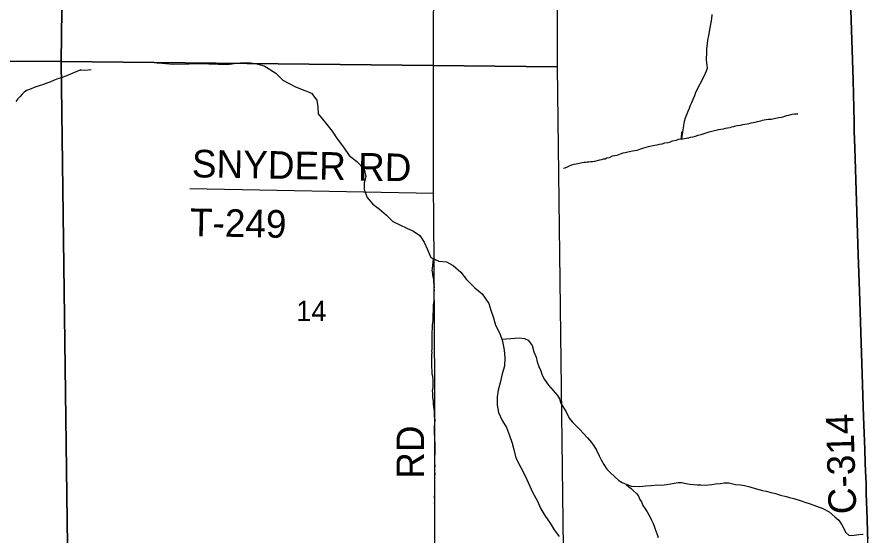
# Model space of a CAD drawing. Extents: x 1588073 to 2013523, y 1090242 to 1357120.
# Drawn here: x 1864355 to 1873596, y 1234064 to 1239704 of the extents above; entities that cross this region are included whole.
import ezdxf

# ---------------------------------------------------------------- set-up
doc = ezdxf.new("R2010")
doc.units = 0
for name, color, linetype in [('GM_X_Adjacent_County', 7, 'Continuous'), ('GM_X_County', 7, 'Continuous'), ('GM_X_County_Road', 7, 'Continuous'), ('GM_X_County_Road_Text', 7, 'Continuous'), ('GM_X_Minor_River', 7, 'Continuous'), ('GM_X_Section', 7, 'Continuous'), ('GM_X_Section_Text', 7, 'Continuous'), ('GM_X_Township', 7, 'Continuous'), ('GM_X_Township_Road', 7, 'Continuous'), ('GM_X_Township_Road_Text', 7, 'Continuous')]:
    doc.layers.add(name, color=color, linetype=linetype)

msp = doc.modelspace()

# ---------------------------------------------------------------- linework, layer by layer
at = {"layer": 'GM_X_Adjacent_County'}
msp.add_lwpolyline([(1873404.1, 1240003.2), (1873434.1, 1239019.2), (1873444.6, 1238559.9), (1873446.9, 1238494.2), (1873447.3, 1238461.7), (1873453.8, 1238281.7), (1873457.9, 1238167), (1873490, 1237118.1), (1873503.3, 1236724.6), (1873528.3, 1235937.4), (1873547.7, 1235363.5), (1873560.7, 1235002.7), (1873565.1, 1234855.1), (1873573.4, 1234691.4), (1873575.4, 1234642.2), (1873577.9, 1234527.4), (1873587, 1234249.6), (1873588.6, 1234183.9), (1873590.9, 1234169), (1873590.2, 1234119.9), (1873590.6, 1234081.3), (1873592.6, 1234034.7)], dxfattribs=at)
at = {"layer": 'GM_X_County'}
msp.add_lwpolyline([(1873404.1, 1240003.2), (1873434.1, 1239019.2), (1873444.6, 1238559.9), (1873446.9, 1238494.2), (1873447.3, 1238461.7), (1873453.8, 1238281.7), (1873457.9, 1238167), (1873490, 1237118.1), (1873503.3, 1236724.6), (1873528.3, 1235937.4), (1873547.7, 1235363.5), (1873560.7, 1235002.7), (1873565.1, 1234855.1), (1873573.4, 1234691.4), (1873575.4, 1234642.2), (1873577.9, 1234527.4), (1873587, 1234249.6), (1873588.6, 1234183.9), (1873590.9, 1234169), (1873590.2, 1234119.9), (1873590.6, 1234081.3), (1873592.6, 1234034.7)], dxfattribs=at)
at = {"layer": 'GM_X_County_Road'}
msp.add_lwpolyline([(1873596, 1233942.3), (1873595.1, 1234001.9), (1873592.6, 1234034.7), (1873590.6, 1234081.3), (1873590.2, 1234119.9), (1873590.9, 1234169), (1873588.5, 1234183.9), (1873587, 1234249.6), (1873577.8, 1234527.5), (1873575.4, 1234642.2), (1873573.4, 1234691.4), (1873565.1, 1234855.1), (1873560.7, 1235002.6), (1873547.7, 1235363.4), (1873528.3, 1235937.4), (1873503.3, 1236724.6), (1873490, 1237118.1), (1873457.9, 1238166.9), (1873453.8, 1238281.7), (1873447.3, 1238461.7), (1873446.9, 1238494.2), (1873444.6, 1238559.9), (1873434.1, 1239019.2), (1873404.1, 1240003.3)], dxfattribs=at)
at = {"layer": 'GM_X_Minor_River'}
for p, q in [((1865875.2, 1239202.3), (1865883.6, 1239204.7)), ((1865883.6, 1239204.7), (1866050.9, 1239190.8)), ((1866050.9, 1239190.8), (1866397, 1239199.3)), ((1866421.1, 1239197.1), (1866427.7, 1239197.2))]:
    msp.add_line(p, q, dxfattribs=at)
for points in [[(1871899.6, 1239729.3), (1871896.6, 1239683.2), (1871878.5, 1239587.2), (1871862.6, 1239501.3), (1871853.5, 1239451.3), (1871850.7, 1239413.2), (1871843.5, 1239359.1), (1871840.7, 1239321.1), (1871839, 1239238.8), (1871842.3, 1239208.6), (1871847.7, 1239178.4), (1871849.1, 1239148.2), (1871840.3, 1239114.3), (1871815, 1239056.6), (1871723, 1238881.9), (1871712.2, 1238848.1), (1871695.3, 1238808.3), (1871678.5, 1238772.5), (1871665.8, 1238742.7), (1871653, 1238708.8), (1871638.3, 1238677), (1871623.5, 1238641.2), (1871610.7, 1238605.3), (1871599.8, 1238567.4), (1871590.9, 1238525.4), (1871570, 1238380.2), (1871573.3, 1238455.6)], [(1866395.2, 1239198.8), (1866438.2, 1239196.6), (1866542.5, 1239190.4), (1866636.8, 1239188.3), (1866711.3, 1239198.8), (1866781.7, 1239207.3), (1866862.1, 1239209.6), (1866946.1, 1239197.7), (1867037.9, 1239173.7), (1867164.7, 1239094.6), (1867241.3, 1239016.7), (1867380.3, 1238943.5), (1867481.9, 1238905.1), (1867553.5, 1238875.5), (1867612.1, 1238799.9), (1867622.5, 1238723.4), (1867625, 1238653.1), (1867703.2, 1238553.1), (1867775.5, 1238463.2), (1867832, 1238381.7), (1867900.3, 1238289.8), (1867962.6, 1238200.2), (1868045.5, 1238132.1), (1868126, 1238050.1), (1868144.4, 1237971.4), (1868124.9, 1237901.6), (1868123.3, 1237829.3), (1868157.7, 1237744.3), (1868220.3, 1237670.6), (1868291.4, 1237616.9), (1868366.3, 1237549.1), (1868435.1, 1237483.3), (1868510.6, 1237445.6), (1868588.1, 1237409.8), (1868661.7, 1237376.1), (1868731, 1237330.4), (1868777.6, 1237257.1), (1868808.2, 1237186.2), (1868850.3, 1237090.9), (1868935.7, 1237048.9), (1869019.9, 1237045.1), (1869091.3, 1237003.4), (1869174.1, 1236929.4), (1869236.6, 1236851.8), (1869327, 1236761.5), (1869405.9, 1236695.5), (1869478, 1236591.6), (1869500.5, 1236516.8), (1869528.8, 1236433.9), (1869551.2, 1236355.1), (1869599.5, 1236265.8), (1869627.8, 1236182.8), (1869643.8, 1236082.1), (1869654, 1235999.6), (1869648.2, 1235911.4), (1869624.3, 1235827.6), (1869604.4, 1235743.7), (1869580.3, 1235649.9), (1869568.7, 1235575.8), (1869568.8, 1235485.5), (1869585.1, 1235404.8), (1869623.5, 1235319.7), (1869670, 1235244.4), (1869704.3, 1235155.4), (1869730.7, 1235074.5), (1869749.2, 1235003.8), (1869771.4, 1234915), (1869825.4, 1234809.5), (1869875.5, 1234712), (1869919.5, 1234612.7), (1869957.9, 1234531.6), (1870002.4, 1234450.3), (1870044.6, 1234361.1), (1870085.2, 1234285.9), (1870143.6, 1234202.4), (1870188.3, 1234131.1), (1870240.9, 1234057.7)], [(1865048, 1239128.7), (1864892, 1239065.9), (1864856, 1239051.8), (1864788, 1239027.4), (1864750, 1239015.3), (1864710, 1238995.1), (1864688, 1238986.9), (1864668, 1238980.8), (1864644, 1238970.7), (1864593.9, 1238954.5), (1864541.9, 1238936.2), (1864509.9, 1238924.1), (1864477.9, 1238913.9), (1864457.9, 1238903.8), (1864432, 1238885.7), (1864412, 1238865.5), (1864388.1, 1238839.4), (1864364.2, 1238815.2), (1864340.3, 1238787.1)], [(1865045.1, 1239127.6), (1865126, 1239130.6), (1865160.1, 1239133.2)], [(1870290, 1238061.3), (1870306, 1238065.3), (1870332.1, 1238077.3), (1870356.2, 1238085.2), (1870380.3, 1238097.2), (1870404.3, 1238103.1), (1870426.3, 1238107.1), (1870444.4, 1238111.1), (1870460.4, 1238117), (1870476.5, 1238119), (1870490.5, 1238123), (1870512.5, 1238124.9), (1870530.6, 1238126.9), (1870546.6, 1238128.8), (1870564.6, 1238130.8), (1870586.7, 1238132.7), (1870602.7, 1238134.7), (1870630.8, 1238138.6), (1870682.9, 1238150.5), (1870706.9, 1238156.5), (1870725, 1238162.5), (1870741, 1238164.4), (1870761, 1238172.4), (1870789.1, 1238178.3), (1870823.2, 1238194.3), (1870871.3, 1238204.2), (1870909.4, 1238218.1), (1870937.5, 1238226.1), (1870959.5, 1238232), (1870987.6, 1238238), (1871007.6, 1238241.9), (1871039.7, 1238247.9), (1871089.8, 1238257.8), (1871129.9, 1238271.7), (1871160, 1238283.6), (1871214.1, 1238295.5), (1871242.2, 1238305.5), (1871282.2, 1238311.4), (1871308.3, 1238315.3), (1871332.4, 1238323.3), (1871360.4, 1238327.2), (1871390.5, 1238335.2), (1871424.5, 1238341.1), (1871450.6, 1238349.1), (1871474.7, 1238359), (1871512.8, 1238366.9), (1871540.8, 1238374.9), (1871560.9, 1238378.8), (1871584.9, 1238380.8), (1871602.9, 1238384.8), (1871621, 1238386.7), (1871637, 1238390.7), (1871651, 1238392.6), (1871669.1, 1238396.6), (1871697.1, 1238402.6), (1871721.2, 1238410.5), (1871751.3, 1238418.5), (1871785.3, 1238426.4), (1871871.6, 1238456.2), (1871915.7, 1238466.1), (1871945.7, 1238474.1), (1871973.8, 1238480), (1871999.8, 1238484), (1872027.9, 1238489.9), (1872049.9, 1238495.9), (1872072, 1238497.8), (1872098, 1238503.8), (1872118.1, 1238511.7), (1872140.1, 1238515.7), (1872160.2, 1238521.7), (1872174.2, 1238525.6), (1872210.3, 1238529.6), (1872236.3, 1238535.5), (1872258.4, 1238539.4), (1872282.4, 1238543.4), (1872304.5, 1238547.3), (1872326.5, 1238553.3), (1872370.6, 1238561.2), (1872394.7, 1238567.2), (1872432.8, 1238577.1), (1872450.8, 1238583.1), (1872468.8, 1238587), (1872490.9, 1238589), (1872510.9, 1238592.9), (1872543, 1238594.8), (1872561, 1238598.8), (1872577, 1238600.8), (1872593.1, 1238604.8), (1872611.1, 1238606.7), (1872627.1, 1238610.7), (1872657.2, 1238616.6), (1872673.2, 1238620.6), (1872691.3, 1238624.5), (1872713.3, 1238632.5), (1872735.4, 1238638.5), (1872771.5, 1238646.4), (1872799.5, 1238650.3), (1872813.5, 1238650.3), (1872833.6, 1238652.2)], [(1868872.6, 1237079.6), (1868862.6, 1236966.2), (1868860.5, 1236952.2), (1868864.5, 1236934.2), (1868866.4, 1236918.1), (1868868.4, 1236900.1), (1868870.3, 1236884), (1868874.3, 1236868), (1868876.2, 1236839.9), (1868878.1, 1236819.8), (1868884.1, 1236801.8), (1868882, 1236785.7), (1868884, 1236769.7), (1868881.9, 1236751.6), (1868883.9, 1236735.6), (1868881.8, 1236713.6), (1868881.7, 1236687.5), (1868879.7, 1236665.4), (1868879.5, 1236619.3), (1868875.4, 1236571.2), (1868875.3, 1236557.2), (1868873.2, 1236527.1), (1868873.2, 1236501.1), (1868871.1, 1236481), (1868871, 1236444.9), (1868868.9, 1236424.9), (1868868.9, 1236406.8), (1868866.8, 1236382.8), (1868864.7, 1236352.7), (1868862.7, 1236338.6), (1868862.6, 1236314.6), (1868860.5, 1236286.5), (1868858.4, 1236262.5), (1868858.4, 1236242.4), (1868860.3, 1236228.4), (1868858.2, 1236190.3), (1868857.9, 1236096.1), (1868855.8, 1236076), (1868857.8, 1236060), (1868857.7, 1236031.9), (1868857.6, 1235999.8), (1868855.5, 1235969.7), (1868855.3, 1235909.6), (1868859.2, 1235853.4), (1868861.1, 1235827.4), (1868867, 1235803.3), (1868870.9, 1235755.1), (1868870.8, 1235731.1), (1868868.7, 1235699), (1868868.7, 1235677), (1868864.5, 1235640.9), (1868866.5, 1235618.8), (1868866.3, 1235570.7), (1868870.3, 1235552.6), (1868872.2, 1235526.6), (1868874.1, 1235498.5), (1868878.1, 1235472.4), (1868880, 1235446.3), (1868883.9, 1235422.3), (1868885.8, 1235396.2), (1868885.7, 1235362.1), (1868887.7, 1235344.1), (1868891.6, 1235328), (1868887.5, 1235285.9), (1868883.4, 1235257.9), (1868883.2, 1235185.7), (1868885.1, 1235167.6), (1868887.1, 1235145.6), (1868887, 1235117.5), (1868890.8, 1235067.4), (1868892.8, 1235039.3), (1868892.6, 1234985.1), (1868890.5, 1234949.1), (1868888.4, 1234927), (1868888.4, 1234913), (1868890.2, 1234872.9), (1868890.2, 1234850.8), (1868892.1, 1234828.8), (1868890, 1234798.7), (1868889.9, 1234770.6), (1868891.8, 1234736.5), (1868889.8, 1234716.5), (1868887.7, 1234694.4), (1868889.6, 1234676.4), (1868889.4, 1234606.2), (1868887.3, 1234578.1), (1868887.2, 1234518), (1868885.1, 1234487.9), (1868887, 1234473.9), (1868886.9, 1234439.8), (1868884.9, 1234421.7)], [(1869621.4, 1236201.7), (1869765, 1236214), (1869813.3, 1236217), (1869865.3, 1236209.8), (1869907.1, 1236192.9), (1869948, 1236135.8), (1869968.6, 1236067.1), (1869991.4, 1236006.4), (1870004.4, 1235955.9), (1870021.4, 1235905.3), (1870044.5, 1235858.7), (1870059.5, 1235812.2), (1870084.6, 1235765.5), (1870127.5, 1235704.3), (1870176.4, 1235645.1), (1870223.5, 1235591.8), (1870244.7, 1235553.2), (1870257.9, 1235510.8), (1870281.1, 1235472.1), (1870318, 1235413.1), (1870352.7, 1235346.1), (1870383.9, 1235303.3), (1870425.2, 1235262.3), (1870468.5, 1235221.2), (1870507.7, 1235178.2), (1870550.9, 1235131.1), (1870594, 1235082), (1870619.3, 1235043.3), (1870646.4, 1234996.5), (1870677.2, 1234935.6), (1870698.3, 1234891), (1870727.3, 1234840.2), (1870758.4, 1234789.3), (1870799.7, 1234752.3), (1870845, 1234711.2), (1870890.3, 1234668.1), (1870927.9, 1234645.2), (1870975.6, 1234622.1), (1871023.4, 1234605), (1871117.7, 1234602.9), (1871182, 1234607.6), (1871238.4, 1234612.4), (1871314.8, 1234618.8), (1871358.9, 1234615.8), (1871409.2, 1234622.7), (1871453.6, 1234631.8), (1871491.8, 1234637), (1871534.2, 1234646.1), (1871574.3, 1234645.3), (1871616.2, 1234634.3), (1871660.2, 1234627.4), (1871742.4, 1234619.6), (1871780.5, 1234618.8), (1871828.6, 1234615.7), (1871899, 1234622.2), (1871941.3, 1234631.3), (1871993.6, 1234634.2), (1872035.9, 1234641.4), (1872084, 1234640.3), (1872158, 1234624.7), (1872210.1, 1234619.5), (1872254.1, 1234614.6), (1872312, 1234597.3), (1872371.8, 1234579.9), (1872451.7, 1234560.1), (1872491.7, 1234551.2), (1872545.6, 1234538), (1872591.5, 1234527), (1872647.3, 1234509.7), (1872707.2, 1234494.4), (1872745.1, 1234481.5), (1872789.1, 1234472.5), (1872870.8, 1234446.7), (1872908.6, 1234431.8), (1872968.4, 1234412.5), (1873038.2, 1234386.9), (1873105.9, 1234361.3), (1873173.4, 1234327.8), (1873236.4, 1234272.2), (1873277.9, 1234237.2), (1873312.9, 1234184.2), (1873334.1, 1234145.6), (1873351.4, 1234107.1), (1873392.7, 1234070.1), (1873445, 1234073), (1873497.3, 1234079.9), (1873541.6, 1234084.9), (1873544.4, 1234085.1)], [(1870971, 1234623), (1870999.2, 1234599.5), (1871024.9, 1234578.8), (1871050.4, 1234554.2), (1871082, 1234527.4), (1871105.4, 1234496.8), (1871118.7, 1234462.4), (1871136.2, 1234433.9), (1871151.4, 1234395.4), (1871176.8, 1234360.8), (1871198.1, 1234326.2), (1871217.5, 1234293.6), (1871231, 1234267.2), (1871246.4, 1234236.8), (1871261.6, 1234198.3), (1871275.1, 1234169.9), (1871286.4, 1234137.6), (1871305.3, 1234080.9), (1871318.6, 1234046.5)]]:
    msp.add_lwpolyline(points, dxfattribs=at)
at = {"layer": 'GM_X_Section'}
for points in [[(1859672.7, 1244504.4), (1864904.2, 1244501), (1864834.6, 1239221.8), (1859567.1, 1239243.4)], [(1864904.2, 1244501), (1870215.8, 1244448.9), (1870221.9, 1239160.6), (1864834.6, 1239221.8)], [(1859567.1, 1239243.4), (1864834.6, 1239221.8), (1864903, 1233955.9), (1859529.7, 1233994.1)], [(1864834.6, 1239221.8), (1870221.9, 1239160.6), (1870285.9, 1233931.6), (1864903, 1233955.9)]]:
    msp.add_lwpolyline(points, close=True, dxfattribs=at)
at = {"layer": 'GM_X_Township'}
msp.add_lwpolyline([(1873592.6, 1234034.7), (1873590.6, 1234081.3), (1873590.2, 1234119.9), (1873590.9, 1234169), (1873588.6, 1234183.9), (1873587, 1234249.6), (1873577.9, 1234527.4), (1873575.4, 1234642.2), (1873573.4, 1234691.4), (1873565.1, 1234855.1), (1873560.7, 1235002.7), (1873547.7, 1235363.5), (1873528.3, 1235937.4), (1873503.3, 1236724.6), (1873490, 1237118.1), (1873457.9, 1238167), (1873453.8, 1238281.7), (1873447.3, 1238461.7), (1873446.9, 1238494.2), (1873444.6, 1238559.9), (1873434.1, 1239019.2), (1873404.1, 1240003.2)], dxfattribs=at)
at = {"layer": 'GM_X_Township_Road'}
for points in [[(1868879.6, 1237583.8), (1868879.6, 1237585), (1868878, 1237791.2), (1868883, 1241748.6), (1868941.8, 1248305.7)], [(1866229.7, 1237838.8), (1868878, 1237791.2)], [(1868891.6, 1230837.8), (1868893, 1233903.8), (1868893.8, 1235677.7), (1868879.6, 1237583.8)]]:
    msp.add_lwpolyline(points, dxfattribs=at)

# ---------------------------------------------------------------- texts
at = {"layer": 'GM_X_County_Road_Text'}
msp.add_text('C-314', height=300, rotation=91.74715, dxfattribs=at).set_placement((1873469.7, 1234305.4))
at = {"layer": 'GM_X_Section_Text'}
msp.add_text('14', height=221, rotation=0.00001, dxfattribs=at).set_placement((1867386.9, 1236398.9))
at = {"layer": 'GM_X_Township_Road_Text'}
for s, rotation, p in [('SNYDER', 358.96767, (1866251.6, 1237962.6)), ('RD', 359.01276, (1868055.5, 1237927.3)), ('T-249', 358.87626, (1866230.5, 1237324)), ('RD', 90, (1868775.9, 1234685.4))]:
    msp.add_text(s, height=300, rotation=rotation, dxfattribs=at).set_placement(p)

doc.saveas('drawing.dxf')
